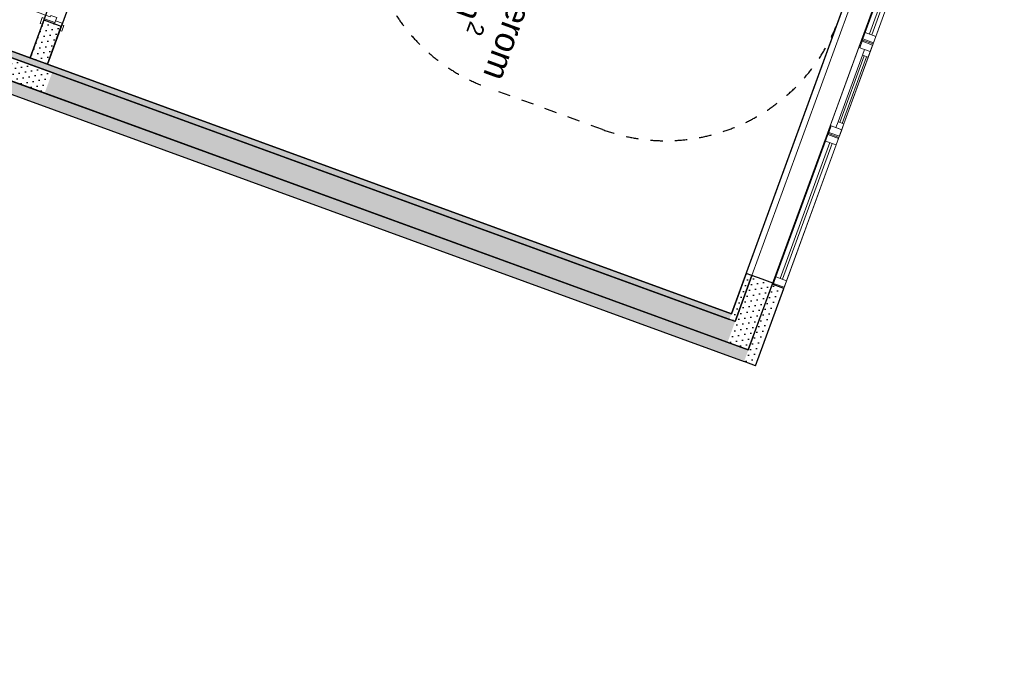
# Model space of a CAD drawing. Header units: millimetres. Extents: x 112481703 to 112588235, y 1264638581 to 1264713486.
# Tile 368 of 487: x 112568111 to 112576128, y 1264688905 to 1264694083. Entities that reach past the tile are written whole.
import ezdxf
from ezdxf.enums import TextEntityAlignment as Align

# ---------------------------------------------------------------- set-up
doc = ezdxf.new("R2010")
doc.units = ezdxf.units.MM
doc.header["$LTSCALE"] = 0.5
doc.header["$MEASUREMENT"] = 0
doc.linetypes.add('PLINE', pattern=[0])
doc.linetypes.add('Stipling', pattern=[400, 200, -200])
for name, color, linetype in [('231- Bærende yttervegger', 7, 'Continuous'), ('231- Bærende yttervegger (Skravur)', 7, 'Continuous'), ('231- Bærende yttervegger (Skravur)(Nye konstruksjoner)', 7, 'Continuous'), ('231- Bærende yttervegger(Nye konstruksjoner)', 7, 'Continuous'), ('232- Ikke-bærende yttervegger (Skravur)(Nye konstruksjoner)', 7, 'Continuous'), ('232- Ikke-bærende yttervegger(Nye konstruksjoner)', 7, 'Continuous'), ('242- Ikke-bærende innervegger (Skravur)(Nye konstruksjoner)', 7, 'Continuous'), ('242- Ikke-bærende innervegger(Nye konstruksjoner)', 7, 'Continuous'), ('244- Vinduer_ dører_ foldevegger(Nye konstruksjoner)', 7, 'Continuous'), ('253- Oppforet gulv_ påstøp(Nye konstruksjoner)', 7, 'Continuous'), ('862- M___Nettoareal (1-100)', 7, 'Continuous'), ('862- M___Nettoareal(Nye konstruksjoner)', 7, 'Continuous'), ('862- M___Nettoareal(Polylinje)(Nye konstruksjoner)', 7, 'Continuous'), ('878- Annen overflate_visuell informasjon(Nye konstruksjoner)', 7, 'Continuous')]:
    doc.layers.add(name, color=color, linetype=linetype)
doc.layers.add('234- Vinduer_ dører_ porter(Nye konstruksjoner)', color=7, linetype='Continuous', lineweight=0)
doc.styles.add('GENERATED_STYLE_1', font='arial.ttf')
pattern_1 = [(249.956, (112557650, 1264717795), (-81.357, 29.68231), [0, -50]), (249.956, (112557682.11, 1264717756.67), (-81.357, 29.68231), [0, -50])]

# ---------------------------------------------------------------- blocks, each defined once
blk = doc.blocks.new('Korridor_2210_44', base_point=(112569058, 1264702349.8))
at = {"layer": '862- M___Nettoareal(Polylinje)(Nye konstruksjoner)', "linetype": 'PLINE', "flags": 128}
blk.add_lwpolyline([(112564606.4, 1264708093.6), (112563281.8, 1264708576.9), (112561722.3, 1264704302.5), (112562473.8, 1264704028.3), (112560623, 1264698955.4), (112559871.5, 1264699229.5), (112558294.9, 1264694908.2), (112559046.4, 1264694634), (112558117.6, 1264692088.1), (112556079, 1264692831.9), (112554638.8, 1264688884.4), (112555324.6, 1264688634.2), (112558485.8, 1264687480.9), (112561641.4, 1264696130.2), (112567362.9, 1264694042.8), (112567373.2, 1264694070.9), (112568194.8, 1264693771.2), (112568914.6, 1264695744), (112568116.1, 1264696035.3), (112569966.9, 1264701108.2), (112570765.4, 1264700816.9), (112572239.6, 1264704857.5), (112564461.1, 1264707695.4)], close=True, dxfattribs=at)
blk = doc.blocks.new('Vindu[57]', base_point=(112557650, 1264717795))
at = {"layer": '234- Vinduer_ dører_ porter(Nye konstruksjoner)', "linetype": 'PLINE'}
for p, q in [((112574688.2, 1264693158.5), (112574239.2, 1264691927.9)), ((112574782.1, 1264693124.3), (112574333.1, 1264691893.6)), ((112574673, 1264693093.8), (112574692.2, 1264693146.4)), ((112574695.7, 1264693155.8), (112574688.2, 1264693158.5)), ((112574692.2, 1264693146.4), (112574695.7, 1264693155.8)), ((112574692.2, 1264693146.4), (112574778.7, 1264693114.9)), ((112574782.1, 1264693124.3), (112574695.7, 1264693155.8)), ((112574782.1, 1264693124.3), (112574695.7, 1264693155.8)), ((112574778.7, 1264693114.9), (112574759.5, 1264693062.3)), ((112574782.1, 1264693124.3), (112574778.7, 1264693114.9)), ((112574269.3, 1264691987.1), (112574673, 1264693093.8)), ((112574303.1, 1264691974.8), (112574706.9, 1264693081.5)), ((112574725.7, 1264693074.6), (112574321.9, 1264691967.9)), ((112574759.5, 1264693062.3), (112574355.7, 1264691955.6)), ((112574759.5, 1264693062.3), (112574673, 1264693093.8)), ((112574250.1, 1264691934.5), (112574269.3, 1264691987.1)), ((112574269.3, 1264691987.1), (112574355.7, 1264691955.6)), ((112574246.7, 1264691925.1), (112574239.2, 1264691927.9)), ((112574246.7, 1264691925.1), (112574250.1, 1264691934.5)), ((112574333.1, 1264691893.6), (112574246.7, 1264691925.1)), ((112574333.1, 1264691893.6), (112574246.7, 1264691925.1)), ((112574250.1, 1264691934.5), (112574336.5, 1264691903)), ((112574336.5, 1264691903), (112574333.1, 1264691893.6)), ((112574355.7, 1264691955.6), (112574336.5, 1264691903))]:
    blk.add_line(p, q, dxfattribs=at)
blk = doc.blocks.new('Vindu[58]', base_point=(112557650, 1264717795))
at = {"layer": '234- Vinduer_ dører_ porter(Nye konstruksjoner)', "linetype": 'PLINE'}
for p, q in [((112574965.8, 1264693919.5), (112574688.2, 1264693158.5)), ((112574950.7, 1264693854.7), (112574969.9, 1264693907.3)), ((112574973.3, 1264693916.7), (112574965.8, 1264693919.5)), ((112574969.9, 1264693907.3), (112574973.3, 1264693916.7)), ((112574969.9, 1264693907.3), (112575056.3, 1264693875.8)), ((112575059.7, 1264693885.2), (112574973.3, 1264693916.7)), ((112575059.7, 1264693885.2), (112574973.3, 1264693916.7)), ((112575059.7, 1264693885.2), (112574782.1, 1264693124.3)), ((112575037.1, 1264693823.2), (112574950.7, 1264693854.7)), ((112574973, 1264693793.4), (112574990.1, 1264693840.3)), ((112574990.1, 1264693840.3), (112575037.1, 1264693823.2)), ((112575037.1, 1264693823.2), (112575020, 1264693776.2)), ((112575056.3, 1264693875.8), (112575037.1, 1264693823.2)), ((112575059.7, 1264693885.2), (112575056.3, 1264693875.8)), ((112574774.9, 1264693250.4), (112574973, 1264693793.4)), ((112574789, 1264693245.2), (112574987.1, 1264693788.2)), ((112575005.9, 1264693781.4), (112574807.8, 1264693238.4)), ((112575020, 1264693776.2), (112574821.9, 1264693233.2)), ((112575020, 1264693776.2), (112574973, 1264693793.4)), ((112574699.1, 1264693165.2), (112574718.3, 1264693217.8)), ((112574718.3, 1264693217.8), (112574804.7, 1264693186.3)), ((112574757.7, 1264693203.4), (112574774.9, 1264693250.4)), ((112574804.7, 1264693186.3), (112574757.7, 1264693203.4)), ((112574774.9, 1264693250.4), (112574821.9, 1264693233.2)), ((112574804.7, 1264693186.3), (112574785.5, 1264693133.7)), ((112574821.9, 1264693233.2), (112574804.7, 1264693186.3)), ((112574695.7, 1264693155.8), (112574688.2, 1264693158.5)), ((112574695.7, 1264693155.8), (112574699.1, 1264693165.2)), ((112574782.1, 1264693124.3), (112574695.7, 1264693155.8)), ((112574782.1, 1264693124.3), (112574695.7, 1264693155.8)), ((112574699.1, 1264693165.2), (112574785.5, 1264693133.7)), ((112574785.5, 1264693133.7), (112574782.1, 1264693124.3))]:
    blk.add_line(p, q, dxfattribs=at)
blk = doc.blocks.new('Vindu[59]', base_point=(112557650, 1264717795))
at = {"layer": '234- Vinduer_ dører_ porter(Nye konstruksjoner)', "linetype": 'PLINE'}
for p, q in [((112575414.8, 1264695150.1), (112574965.8, 1264693919.5)), ((112575508.7, 1264695115.9), (112575059.7, 1264693885.2)), ((112575399.7, 1264695085.4), (112575418.9, 1264695138)), ((112575422.3, 1264695147.4), (112575414.8, 1264695150.1)), ((112575418.9, 1264695138), (112575422.3, 1264695147.4)), ((112575418.9, 1264695138), (112575505.3, 1264695106.5)), ((112575508.7, 1264695115.9), (112575422.3, 1264695147.4)), ((112575508.7, 1264695115.9), (112575422.3, 1264695147.4)), ((112575505.3, 1264695106.5), (112575486.1, 1264695053.8)), ((112575508.7, 1264695115.9), (112575505.3, 1264695106.5)), ((112574995.9, 1264693978.7), (112575399.7, 1264695085.4)), ((112575029.7, 1264693966.4), (112575433.5, 1264695073)), ((112575452.3, 1264695066.2), (112575048.5, 1264693959.5)), ((112575486.1, 1264695053.8), (112575082.3, 1264693947.2)), ((112575486.1, 1264695053.8), (112575399.7, 1264695085.4)), ((112574973.3, 1264693916.7), (112574965.8, 1264693919.5)), ((112574973.3, 1264693916.7), (112574976.7, 1264693926.1)), ((112575059.7, 1264693885.2), (112574973.3, 1264693916.7)), ((112575059.7, 1264693885.2), (112574973.3, 1264693916.7)), ((112574976.7, 1264693926.1), (112574995.9, 1264693978.7)), ((112574976.7, 1264693926.1), (112575063.1, 1264693894.6)), ((112574995.9, 1264693978.7), (112575082.3, 1264693947.2)), ((112575082.3, 1264693947.2), (112575063.1, 1264693894.6)), ((112575063.1, 1264693894.6), (112575059.7, 1264693885.2))]:
    blk.add_line(p, q, dxfattribs=at)
blk = doc.blocks.new('Dør tofløyet asymmetrisk[131]', base_point=(112557650, 1264717795))
at = {"layer": '234- Vinduer_ dører_ porter(Nye konstruksjoner)', "linetype": 'PLINE'}
for p, q in [((112567789.7, 1264695578.5), (112567803.4, 1264695616.1)), ((112567803.4, 1264695616.1), (112567878.6, 1264695588.6)), ((112567878.6, 1264695588.6), (112567864.9, 1264695551.1)), ((112567864.9, 1264695551.1), (112567789.7, 1264695578.5)), ((112567871.7, 1264695569.9), (112568660.9, 1264695282)), ((112568734.6, 1264695306.1), (112568751.8, 1264695353.1)), ((112568751.8, 1264695353.1), (112568769.6, 1264695346.6)), ((112568769.6, 1264695346.6), (112568752.5, 1264695299.6)), ((112568654, 1264695263.2), (112568667.7, 1264695300.7)), ((112568729.2, 1264695235.7), (112568654, 1264695263.2)), ((112568667.7, 1264695300.7), (112568742.9, 1264695273.3)), ((112568742.9, 1264695273.3), (112568729.2, 1264695235.7)), ((112568752.5, 1264695299.6), (112568734.6, 1264695306.1)), ((112568753.5, 1264695302.4), (112568742.9, 1264695273.3)), ((112568742.9, 1264695273.3), (112568780.5, 1264695259.6)), ((112568753.5, 1264695302.4), (112568756.9, 1264695311.8)), ((112568839.9, 1264695270.9), (112568753.5, 1264695302.4)), ((112568756.9, 1264695311.8), (112568843.4, 1264695280.3)), ((112568825.2, 1264695230.5), (112568839.9, 1264695270.9)), ((112568834.8, 1264695256.8), (112568843.4, 1264695280.3)), ((112568839.9, 1264695270.9), (112568843.4, 1264695280.3)), ((112568843.4, 1264695280.3), (112568897.8, 1264695260.4)), ((112568893.4, 1264695248.2), (112568910.5, 1264695295.2)), ((112568910.5, 1264695295.2), (112568928.4, 1264695288.7)), ((112568928.4, 1264695288.7), (112568911.2, 1264695241.7)), ((112568780.5, 1264695259.6), (112568776.3, 1264695248.3)), ((112568776.3, 1264695248.3), (112568825.2, 1264695230.5)), ((112568889.3, 1264695236.9), (112568834.8, 1264695256.8)), ((112568897.8, 1264695260.4), (112568889.3, 1264695236.9)), ((112568911.2, 1264695241.7), (112568893.4, 1264695248.2)), ((112568121.5, 1264694235.4), (112568107.8, 1264694197.9)), ((112568335.7, 1264694157.3), (112568121.5, 1264694235.4)), ((112568107.8, 1264694197.9), (112568322, 1264694119.7)), ((112568322, 1264694119.7), (112568335.7, 1264694157.3)), ((112568277.4, 1264694052.9), (112568294.5, 1264694099.9)), ((112568294.5, 1264694099.9), (112568312.4, 1264694093.4)), ((112568312.4, 1264694093.4), (112568295.3, 1264694046.4)), ((112568311.4, 1264694090.6), (112568307.9, 1264694081.2)), ((112568307.9, 1264694081.2), (112568394.4, 1264694049.7)), ((112568322, 1264694119.7), (112568311.4, 1264694090.6)), ((112568311.4, 1264694090.6), (112568397.8, 1264694059.1)), ((112568359.6, 1264694106), (112568322, 1264694119.7)), ((112568363.7, 1264694117.3), (112568359.6, 1264694106)), ((112568412.5, 1264694099.4), (112568363.7, 1264694117.3)), ((112568394.4, 1264694049.7), (112568402.9, 1264694073.1)), ((112568397.8, 1264694059.1), (112568412.5, 1264694099.4)), ((112568402.9, 1264694073.1), (112568457.4, 1264694053.3)), ((112568295.3, 1264694046.4), (112568277.4, 1264694052.9)), ((112568397.8, 1264694059.1), (112568394.4, 1264694049.7)), ((112568448.8, 1264694029.8), (112568394.4, 1264694049.7)), ((112568436.2, 1264693995), (112568453.3, 1264694042)), ((112568454, 1264693988.5), (112568436.2, 1264693995)), ((112568457.4, 1264694053.3), (112568448.8, 1264694029.8)), ((112568453.3, 1264694042), (112568471.2, 1264694035.5)), ((112568471.2, 1264694035.5), (112568454, 1264693988.5))]:
    blk.add_line(p, q, dxfattribs=at)
at = {"layer": '234- Vinduer_ dører_ porter(Nye konstruksjoner)', "linetype": 'PLINE', "flags": 128}
for points in [[(112567878.6, 1264695588.6), (112568667.7, 1264695300.7), (112568660.9, 1264695282), (112567871.7, 1264695569.9)], [(112567871.7, 1264695569.9), (112568660.9, 1264695282), (112568654, 1264695263.2), (112567864.9, 1264695551.1)]]:
    blk.add_lwpolyline(points, close=True, dxfattribs=at)
at = {"layer": '244- Vinduer_ dører_ foldevegger(Nye konstruksjoner)', "linetype": 'PLINE'}
for p, q in [((112568756.9, 1264695311.8), (112568769.6, 1264695346.6)), ((112568756.9, 1264695311.8), (112568769.6, 1264695346.6)), ((112568756.9, 1264695311.8), (112568843.4, 1264695280.3)), ((112568756.9, 1264695311.8), (112568843.4, 1264695280.3)), ((112568843.4, 1264695280.3), (112568897.8, 1264695260.4)), ((112568843.4, 1264695280.3), (112568897.8, 1264695260.4)), ((112568897.8, 1264695260.4), (112568910.5, 1264695295.2)), ((112568897.8, 1264695260.4), (112568910.5, 1264695295.2)), ((112568307.9, 1264694081.2), (112568295.3, 1264694046.4)), ((112568307.9, 1264694081.2), (112568295.3, 1264694046.4)), ((112568307.9, 1264694081.2), (112568394.4, 1264694049.7)), ((112568307.9, 1264694081.2), (112568394.4, 1264694049.7)), ((112568394.4, 1264694049.7), (112568448.8, 1264694029.8)), ((112568394.4, 1264694049.7), (112568448.8, 1264694029.8)), ((112568448.8, 1264694029.8), (112568436.2, 1264693995)), ((112568448.8, 1264694029.8), (112568436.2, 1264693995))]:
    blk.add_line(p, q, dxfattribs=at)
for centre, radius, start, end in [((112568742.9, 1264695273.3), 1000, 159.95599, 249.95599), ((112568322, 1264694119.7), 228, 69.95599, 159.95599)]:
    blk.add_arc(centre, radius, start, end, dxfattribs=at)
blk = doc.blocks.new('Veggåpning 07[281]', base_point=(112557650, 1264717795))
at = {"layer": '234- Vinduer_ dører_ porter(Nye konstruksjoner)', "linetype": 'PLINE'}
for p, q in [((112575242.2, 1264695202.4), (112574073.5, 1264691999)), ((112575324.9, 1264695172.3), (112575242.2, 1264695202.4)), ((112575411.3, 1264695140.7), (112574242.6, 1264691937.3)), ((112575411.3, 1264695140.7), (112575324.9, 1264695172.3)), ((112574156.2, 1264691968.8), (112574073.5, 1264691999)), ((112574242.6, 1264691937.3), (112574156.2, 1264691968.8))]:
    blk.add_line(p, q, dxfattribs=at)
blk = doc.blocks.new('Veggåpning 07[284]', base_point=(112557650, 1264717795))
at = {"layer": '234- Vinduer_ dører_ porter(Nye konstruksjoner)', "linetype": 'PLINE'}
for p, q in [((112575195.3, 1264695219.6), (112574026.5, 1264692016.1)), ((112575242.2, 1264695202.4), (112574073.5, 1264691999)), ((112575242.2, 1264695202.4), (112575195.3, 1264695219.6)), ((112574073.5, 1264691999), (112574026.5, 1264692016.1))]:
    blk.add_line(p, q, dxfattribs=at)
blk = doc.blocks.new('Sengerom_2251_115', base_point=(112571598.8, 1264694076))
at = {"layer": '862- M___Nettoareal(Polylinje)(Nye konstruksjoner)', "linetype": 'PLINE', "flags": 128}
blk.add_lwpolyline([(112575500.3, 1264696055.7), (112571742.6, 1264697426.6), (112570868.6, 1264695031.1), (112569055.5, 1264695692.6), (112568335.7, 1264693719.8), (112573906.6, 1264691687.3)], close=True, dxfattribs=at)
blk = doc.blocks.new('Label_3', base_point=(112572193.7, 1264694228.3))
at = {"layer": '862- M___Nettoareal (1-100)', "char_height": 200, "attachment_point": 1, "rotation": 249.95599, "style": 'GENERATED_STYLE_1'}
for s, insert in [('\\A1;{\\pql;\\pt0,241000;\\fArial|b0|i0|c0|p0;\\W1.000000;22,7\\fArial|b0|i0|c0|p0;\\W1.000000;\\A1{\\H.66x;\\S^  ;}\\fArial|b0|i0|c0|p0;\\W1.000000; m\\fArial|b0|i0|c0|p0;\\W1.000000;\\A1{\\H.66x;\\S2^  ;}\\fArial|b0|i0|c0|p0;\\W1.000000;\\fArial|b0|i0|c0|p0;\\W1.000000;\\fArial|b0|i0|c0|p0;\\W1.000000;\\fArial|b0|i0|c0|p0;\\W1.000000;\\fArial|b0|i0|c0|p0;\\W1.000000;\\fArial|b0|i0|c0|p0;\\W1.000000;\\fArial|b0|i0|c0|p0;\\W1.000000;\\A1{\\H.66x;\\S^  ;}\\fArial|b0|i0|c0|p0;\\W1.000000;\\fArial|b0|i0|c0|p0;\\W1.000000;\\A1{\\H.66x;\\S^  ;}\\fArial|b0|i0|c0|p0;\\W1.000000;\\fArial|b0|i0|c0|p0;\\W1.000000;\\fArial|b0|i0|c0|p0;\\W1.000000;\\fArial|b0|i0|c0|p0;\\W1.000000;\\fArial|b0|i0|c0|p0;\\W1.000000;\\fArial|b0|i0|c0|p0;\\W1.000000;\\fArial|b0|i0|c0|p0;\\W1.000000;\\A1{\\H.66x;\\S^  ;}\\fArial|b0|i0|c0|p0;\\W1.000000;\\fArial|b0|i0|c0|p0;\\W1.000000;\\A1{\\H.66x;\\S^  ;}\\fArial|b0|i0|c0|p0;\\W1.000000;\\fArial|b0|i0|c0|p0;\\W1.000000;\\fArial|b0|i0|c0|p0;\\W1.000000;\\fArial|b0|i0|c0|p0;\\W1.000000;\\fArial|b0|i0|c0|p0;\\W1.000000;\\fArial|b0|i0|c0|p0;\\W1.000000;\\fArial|b0|i0|c0|p0;\\W1.000000;\\A1{\\H.66x;\\S^  ;}\\fArial|b0|i0|c0|p0;\\W1.000000;\\fArial|b0|i0|c0|p0;\\W1.000000;\\A1{\\H.66x;\\S^  ;}\\fArial|b0|i0|c0|p0;\\W1.000000;\\fArial|b0|i0|c0|p0;\\W1.000000;\\fArial|b0|i0|c0|p0;\\W1.000000;\\fArial|b0|i0|c0|p0;\\W1.000000;\\fArial|b0|i0|c0|p0;\\W1.000000;\\fArial|b0|i0|c0|p0;\\W1.000000;\\fArial|b0|i0|c0|p0;\\W1.000000;\\A1{\\H.66x;\\S^  ;}\\fArial|b0|i0|c0|p0;\\W1.000000;\\fArial|b0|i0|c0|p0;\\W1.000000;\\A1{\\H.66x;\\S^  ;}\\fArial|b0|i0|c0|p0;\\W1.000000;\\fArial|b0|i0|c0|p0;\\W1.000000;\\fArial|b0|i0|c0|p0;\\W1.000000;\\fArial|b0|i0|c0|p0;\\W1.000000;\\fArial|b0|i0|c0|p0;\\W1.000000;\\fArial|b0|i0|c0|p0;\\W1.000000;\\fArial|b0|i0|c0|p0;\\W1.000000;\\fArial|b0|i0|c0|p0;\\W1.000000;}', (112572213.9, 1264694883.8)), ('\\A1;{\\pql;\\pt0,241000;\\fArial|b0|i0|c0|p0;\\W1.000000;Sengerom\\fArial|b0|i0|c0|p0;\\W1.000000;\\A1{\\H.66x;\\S^  ;}\\fArial|b0|i0|c0|p0;\\W1.000000;\\fArial|b0|i0|c0|p0;\\W1.000000;\\A1{\\H.66x;\\S^  ;}\\fArial|b0|i0|c0|p0;\\W1.000000;\\fArial|b0|i0|c0|p0;\\W1.000000;\\fArial|b0|i0|c0|p0;\\W1.000000;\\fArial|b0|i0|c0|p0;\\W1.000000;\\fArial|b0|i0|c0|p0;\\W1.000000;\\fArial|b0|i0|c0|p0;\\W1.000000;\\fArial|b0|i0|c0|p0;\\W1.000000;\\A1{\\H.66x;\\S^  ;}\\fArial|b0|i0|c0|p0;\\W1.000000;\\fArial|b0|i0|c0|p0;\\W1.000000;\\A1{\\H.66x;\\S^  ;}\\fArial|b0|i0|c0|p0;\\W1.000000;\\fArial|b0|i0|c0|p0;\\W1.000000;\\fArial|b0|i0|c0|p0;\\W1.000000;\\fArial|b0|i0|c0|p0;\\W1.000000;\\fArial|b0|i0|c0|p0;\\W1.000000;\\fArial|b0|i0|c0|p0;\\W1.000000;\\fArial|b0|i0|c0|p0;\\W1.000000;\\A1{\\H.66x;\\S^  ;}\\fArial|b0|i0|c0|p0;\\W1.000000;\\fArial|b0|i0|c0|p0;\\W1.000000;\\A1{\\H.66x;\\S^  ;}\\fArial|b0|i0|c0|p0;\\W1.000000;\\fArial|b0|i0|c0|p0;\\W1.000000;\\fArial|b0|i0|c0|p0;\\W1.000000;\\fArial|b0|i0|c0|p0;\\W1.000000;\\fArial|b0|i0|c0|p0;\\W1.000000;\\fArial|b0|i0|c0|p0;\\W1.000000;\\fArial|b0|i0|c0|p0;\\W1.000000;\\A1{\\H.66x;\\S^  ;}\\fArial|b0|i0|c0|p0;\\W1.000000;\\fArial|b0|i0|c0|p0;\\W1.000000;\\A1{\\H.66x;\\S^  ;}\\fArial|b0|i0|c0|p0;\\W1.000000;\\fArial|b0|i0|c0|p0;\\W1.000000;\\fArial|b0|i0|c0|p0;\\W1.000000;\\fArial|b0|i0|c0|p0;\\W1.000000;\\fArial|b0|i0|c0|p0;\\W1.000000;\\fArial|b0|i0|c0|p0;\\W1.000000;\\fArial|b0|i0|c0|p0;\\W1.000000;\\A1{\\H.66x;\\S^  ;}\\fArial|b0|i0|c0|p0;\\W1.000000;\\fArial|b0|i0|c0|p0;\\W1.000000;\\A1{\\H.66x;\\S^  ;}\\fArial|b0|i0|c0|p0;\\W1.000000;\\fArial|b0|i0|c0|p0;\\W1.000000;\\fArial|b0|i0|c0|p0;\\W1.000000;\\fArial|b0|i0|c0|p0;\\W1.000000;\\fArial|b0|i0|c0|p0;\\W1.000000;\\fArial|b0|i0|c0|p0;\\W1.000000;\\fArial|b0|i0|c0|p0;\\W1.000000;\\fArial|b0|i0|c0|p0;\\W1.000000;}', (112572511.8, 1264694775.1)), ('\\A1;{\\pql;\\pt0,241000;\\fArial|b0|i0|c0|p0;\\W1.000000;2251\\fArial|b0|i0|c0|p0;\\W1.000000;\\A1{\\H.66x;\\S^  ;}\\fArial|b0|i0|c0|p0;\\W1.000000;\\fArial|b0|i0|c0|p0;\\W1.000000;\\A1{\\H.66x;\\S^  ;}\\fArial|b0|i0|c0|p0;\\W1.000000;\\fArial|b0|i0|c0|p0;\\W1.000000;\\fArial|b0|i0|c0|p0;\\W1.000000;\\fArial|b0|i0|c0|p0;\\W1.000000;\\fArial|b0|i0|c0|p0;\\W1.000000;\\fArial|b0|i0|c0|p0;\\W1.000000;\\fArial|b0|i0|c0|p0;\\W1.000000;\\A1{\\H.66x;\\S^  ;}\\fArial|b0|i0|c0|p0;\\W1.000000;\\fArial|b0|i0|c0|p0;\\W1.000000;\\A1{\\H.66x;\\S^  ;}\\fArial|b0|i0|c0|p0;\\W1.000000;\\fArial|b0|i0|c0|p0;\\W1.000000;\\fArial|b0|i0|c0|p0;\\W1.000000;\\fArial|b0|i0|c0|p0;\\W1.000000;\\fArial|b0|i0|c0|p0;\\W1.000000;\\fArial|b0|i0|c0|p0;\\W1.000000;\\fArial|b0|i0|c0|p0;\\W1.000000;\\A1{\\H.66x;\\S^  ;}\\fArial|b0|i0|c0|p0;\\W1.000000;\\fArial|b0|i0|c0|p0;\\W1.000000;\\A1{\\H.66x;\\S^  ;}\\fArial|b0|i0|c0|p0;\\W1.000000;\\fArial|b0|i0|c0|p0;\\W1.000000;\\fArial|b0|i0|c0|p0;\\W1.000000;\\fArial|b0|i0|c0|p0;\\W1.000000;\\fArial|b0|i0|c0|p0;\\W1.000000;\\fArial|b0|i0|c0|p0;\\W1.000000;\\fArial|b0|i0|c0|p0;\\W1.000000;\\A1{\\H.66x;\\S^  ;}\\fArial|b0|i0|c0|p0;\\W1.000000;\\fArial|b0|i0|c0|p0;\\W1.000000;\\A1{\\H.66x;\\S^  ;}\\fArial|b0|i0|c0|p0;\\W1.000000;\\fArial|b0|i0|c0|p0;\\W1.000000;\\fArial|b0|i0|c0|p0;\\W1.000000;\\fArial|b0|i0|c0|p0;\\W1.000000;\\fArial|b0|i0|c0|p0;\\W1.000000;\\fArial|b0|i0|c0|p0;\\W1.000000;\\fArial|b0|i0|c0|p0;\\W1.000000;\\A1{\\H.66x;\\S^  ;}\\fArial|b0|i0|c0|p0;\\W1.000000;\\fArial|b0|i0|c0|p0;\\W1.000000;\\A1{\\H.66x;\\S^  ;}\\fArial|b0|i0|c0|p0;\\W1.000000;\\fArial|b0|i0|c0|p0;\\W1.000000;\\fArial|b0|i0|c0|p0;\\W1.000000;\\fArial|b0|i0|c0|p0;\\W1.000000;\\fArial|b0|i0|c0|p0;\\W1.000000;\\fArial|b0|i0|c0|p0;\\W1.000000;\\fArial|b0|i0|c0|p0;\\W1.000000;\\fArial|b0|i0|c0|p0;\\W1.000000;}', (112572813.9, 1264694686.2))]:
    blk.add_mtext(s, dxfattribs=dict(at, insert=insert))
at = {"layer": '862- M___Nettoareal (1-100)', "style": 'GENERATED_STYLE_1'}
for tag, p in [('DUMMY_108', (112572266.4, 1264694886)), ('DUMMY_107', (112572561.6, 1264694778.2)), ('DUMMY_106', (112572856.9, 1264694670.5))]:
    blk.add_attdef(tag, text='', height=200, rotation=249.95599, dxfattribs=at).set_placement(p, align=Align.TOP_LEFT)

msp = doc.modelspace()

# ---------------------------------------------------------------- hatches: boundary and pattern name
at = {"layer": '231- Bærende yttervegger (Skravur)', "linetype": 'Continuous'}
h = msp.add_hatch(dxfattribs=at)
h.set_pattern_fill('Prikker_tett', color=256, style=0, pattern_type=2)
h.set_pattern_definition(pattern_1)
h.paths.add_polyline_path([(112567341.3, 1264693837.7), (112568313.3, 1264693483.1), (112568375, 1264693652.2), (112567403, 1264694006.8)])
h = msp.add_hatch(dxfattribs=at)
h.set_pattern_fill('Prikker_tett', color=256, style=0, pattern_type=2)
h.set_pattern_definition(pattern_1)
h.paths.add_polyline_path([(112573936.4, 1264691623.2), (112568375, 1264693652.2), (112568313.3, 1264693483.1), (112573874.7, 1264691454.1)])
h = msp.add_hatch(dxfattribs=at)
h.set_pattern_fill('Prikker_tett', color=256, style=0, pattern_type=2)
h.set_pattern_definition(pattern_1)
h.paths.add_polyline_path([(112574105.5, 1264691561.5), (112574242.6, 1264691937.3), (112574073.5, 1264691999), (112573936.4, 1264691623.2)])
h = msp.add_hatch(dxfattribs=at)
h.set_pattern_fill('Prikker_tett', color=256, style=0, pattern_type=2)
h.set_pattern_definition(pattern_1)
h.paths.add_polyline_path([(112573936.4, 1264691623.2), (112573874.7, 1264691454.1), (112574043.8, 1264691392.4)])
h = msp.add_hatch(dxfattribs=at)
h.set_pattern_fill('Prikker_tett', color=256, style=0, pattern_type=2)
h.set_pattern_definition(pattern_1)
h.paths.add_polyline_path([(112574105.5, 1264691561.5), (112573936.4, 1264691623.2), (112574043.8, 1264691392.4)])
at = {"layer": '231- Bærende yttervegger (Skravur)(Nye konstruksjoner)', "linetype": 'Continuous'}
h = msp.add_hatch(dxfattribs=at)
h.set_pattern_fill('Prikker_tett', color=256, style=0, pattern_type=2)
h.set_pattern_definition(pattern_1)
h.paths.add_polyline_path([(112574043.8, 1264691392.4), (112567435.3, 1264693803.5), (112567494.9, 1264693675.3), (112574009.5, 1264691298.5)])
h = msp.add_hatch(dxfattribs=at)
h.set_pattern_fill('Prikker_tett', color=256, style=0, pattern_type=2)
h.set_pattern_definition(pattern_1)
h.paths.add_polyline_path([(112574137.7, 1264691358.1), (112574333.1, 1264691893.6), (112574239.2, 1264691927.9), (112574043.8, 1264691392.4)])
h = msp.add_hatch(dxfattribs=at)
h.set_pattern_fill('Prikker_tett', color=256, style=0, pattern_type=2)
h.set_pattern_definition(pattern_1)
h.paths.add_polyline_path([(112574043.8, 1264691392.4), (112574009.5, 1264691298.5), (112574103.5, 1264691264.2)])
h = msp.add_hatch(dxfattribs=at)
h.set_pattern_fill('Prikker_tett', color=256, style=0, pattern_type=2)
h.set_pattern_definition(pattern_1)
h.paths.add_polyline_path([(112574137.7, 1264691358.1), (112574043.8, 1264691392.4), (112574103.5, 1264691264.2)])
at = {"layer": '232- Ikke-bærende yttervegger (Skravur)(Nye konstruksjoner)', "linetype": 'Continuous'}
h = msp.add_hatch(dxfattribs=at)
h.set_pattern_fill('Prikker_tett', color=256, style=0, pattern_type=2)
h.set_pattern_definition(pattern_1)
h.paths.add_polyline_path([(112573906.6, 1264691687.3), (112567373.2, 1264694070.9), (112567403, 1264694006.8), (112573889.4, 1264691640.3)])
h = msp.add_hatch(dxfattribs=at)
h.set_pattern_fill('Prikker_tett', color=256, style=0, pattern_type=2)
h.set_pattern_definition(pattern_1)
h.paths.add_polyline_path([(112573953.5, 1264691670.2), (112574073.5, 1264691999), (112574026.5, 1264692016.1), (112573906.6, 1264691687.3)])
h = msp.add_hatch(dxfattribs=at)
h.set_pattern_fill('Prikker_tett', color=256, style=0, pattern_type=2)
h.set_pattern_definition(pattern_1)
h.paths.add_polyline_path([(112573906.6, 1264691687.3), (112573889.4, 1264691640.3), (112573936.4, 1264691623.2)])
h = msp.add_hatch(dxfattribs=at)
h.set_pattern_fill('Prikker_tett', color=256, style=0, pattern_type=2)
h.set_pattern_definition(pattern_1)
h.paths.add_polyline_path([(112573953.5, 1264691670.2), (112573906.6, 1264691687.3), (112573936.4, 1264691623.2)])
at = {"layer": '242- Ikke-bærende innervegger (Skravur)(Nye konstruksjoner)', "linetype": 'Continuous'}
h = msp.add_hatch(dxfattribs=at)
h.set_pattern_fill('Prikker_tett', color=256, style=0, pattern_type=2)
h.set_pattern_definition(pattern_1)
h.paths.add_polyline_path([(112568307.9, 1264694081.2), (112568194.8, 1264693771.2), (112568335.7, 1264693719.8), (112568448.8, 1264694029.8)])

# ---------------------------------------------------------------- linework, layer by layer
at = {"layer": '231- Bærende yttervegger', "linetype": 'PLINE'}
for p, q in [((112574156.2, 1264691968.8), (112574073.5, 1264691999)), ((112574242.6, 1264691937.3), (112574156.2, 1264691968.8))]:
    msp.add_line(p, q, dxfattribs=at)
at = {"layer": '231- Bærende yttervegger', "linetype": 'PLINE', "flags": 128}
for points in [[(112568375, 1264693652.2), (112567403, 1264694006.8)], [(112567341.3, 1264693837.7), (112568313.3, 1264693483.1)], [(112573936.4, 1264691623.2), (112568375, 1264693652.2)], [(112568313.3, 1264693483.1), (112574043.8, 1264691392.4)], [(112574073.5, 1264691999), (112573936.4, 1264691623.2)], [(112574105.5, 1264691561.5), (112574242.6, 1264691937.3)], [(112574043.8, 1264691392.4), (112574105.5, 1264691561.5)]]:
    msp.add_lwpolyline(points, dxfattribs=at)
at = {"layer": '231- Bærende yttervegger(Nye konstruksjoner)', "linetype": 'PLINE'}
for p, q in [((112574246.7, 1264691925.1), (112574239.2, 1264691927.9)), ((112574333.1, 1264691893.6), (112574246.7, 1264691925.1))]:
    msp.add_line(p, q, dxfattribs=at)
at = {"layer": '231- Bærende yttervegger(Nye konstruksjoner)', "linetype": 'PLINE', "flags": 128}
for points in [[(112574043.8, 1264691392.4), (112567435.3, 1264693803.5)], [(112567494.9, 1264693675.3), (112574009.5, 1264691298.5)], [(112574239.2, 1264691927.9), (112574043.8, 1264691392.4)], [(112574103.5, 1264691264.2), (112574333.1, 1264691893.6)], [(112574103.5, 1264691264.2), (112574009.5, 1264691298.5)]]:
    msp.add_lwpolyline(points, dxfattribs=at)
at = {"layer": '232- Ikke-bærende yttervegger(Nye konstruksjoner)', "linetype": 'PLINE'}
msp.add_line((112574073.5, 1264691999), (112574026.5, 1264692016.1), dxfattribs=at)
at = {"layer": '232- Ikke-bærende yttervegger(Nye konstruksjoner)', "linetype": 'PLINE', "flags": 128}
for points in [[(112573906.6, 1264691687.3), (112567373.2, 1264694070.9)], [(112567403, 1264694006.8), (112573889.4, 1264691640.3)], [(112574026.5, 1264692016.1), (112573906.6, 1264691687.3)], [(112573936.4, 1264691623.2), (112574073.5, 1264691999)], [(112573936.4, 1264691623.2), (112573889.4, 1264691640.3)]]:
    msp.add_lwpolyline(points, dxfattribs=at)
at = {"layer": '242- Ikke-bærende innervegger(Nye konstruksjoner)', "linetype": 'PLINE'}
for p, q in [((112568307.9, 1264694081.2), (112568295.3, 1264694046.4)), ((112568307.9, 1264694081.2), (112568394.4, 1264694049.7)), ((112568394.4, 1264694049.7), (112568448.8, 1264694029.8)), ((112568448.8, 1264694029.8), (112568436.2, 1264693995))]:
    msp.add_line(p, q, dxfattribs=at)
at = {"layer": '242- Ikke-bærende innervegger(Nye konstruksjoner)', "linetype": 'PLINE', "flags": 128}
for points in [[(112568307.9, 1264694081.2), (112568194.8, 1264693771.2)], [(112568335.7, 1264693719.8), (112568448.8, 1264694029.8)], [(112568194.8, 1264693771.2), (112568335.7, 1264693719.8)]]:
    msp.add_lwpolyline(points, dxfattribs=at)
at = {"layer": '253- Oppforet gulv_ påstøp(Nye konstruksjoner)', "linetype": 'PLINE', "flags": 128}
msp.add_lwpolyline([(112565480.4, 1264710489.2), (112558425.2, 1264713063.1), (112545807.5, 1264678479), (112545873.3, 1264678455), (112548458.6, 1264685541.1), (112553371.8, 1264683748.6), (112554037.1, 1264685572), (112556197.8, 1264684783.7), (112555981.9, 1264684191.9), (112557320.5, 1264683703.4), (112562854.1, 1264681684.6), (112567373.2, 1264694070.9), (112573906.6, 1264691687.3), (112578384.3, 1264703960.4), (112572888.6, 1264705965.4), (112572455.6, 1264704778.6), (112564461.1, 1264707695.4)], close=True, dxfattribs=at)
at = {"layer": '878- Annen overflate_visuell informasjon(Nye konstruksjoner)', "linetype": 'Stipling'}
msp.add_line((112572857.3, 1264693187.8), (112571917.9, 1264693530.6), dxfattribs=at)
for centre, start, end in [((112572432, 1264694939.7), 159.95599, 249.95599), ((112573371.4, 1264694597), 249.95599, 339.95599)]:
    msp.add_arc(centre, 1500, start, end, dxfattribs=at)

# ---------------------------------------------------------------- block references
at = {"layer": '234- Vinduer_ dører_ porter(Nye konstruksjoner)', "linetype": 'PLINE'}
for name in ['Veggåpning 07[284]', 'Veggåpning 07[281]', 'Vindu[59]', 'Vindu[58]', 'Vindu[57]']:
    msp.add_blockref(name, (112557650, 1264717795), dxfattribs=at)
at = {"layer": '244- Vinduer_ dører_ foldevegger(Nye konstruksjoner)', "linetype": 'PLINE'}
msp.add_blockref('Dør tofløyet asymmetrisk[131]', (112557650, 1264717795), dxfattribs=at)
at = {"layer": '862- M___Nettoareal (1-100)', "linetype": 'PLINE'}
msp.add_blockref('Label_3', (112572193.7, 1264694228.3), dxfattribs=at)
at = {"layer": '862- M___Nettoareal(Nye konstruksjoner)', "linetype": 'Continuous'}
for name, p in [('Korridor_2210_44', (112569058, 1264702349.8)), ('Sengerom_2251_115', (112571598.8, 1264694076))]:
    msp.add_blockref(name, p, dxfattribs=at)

doc.saveas('drawing.dxf')
